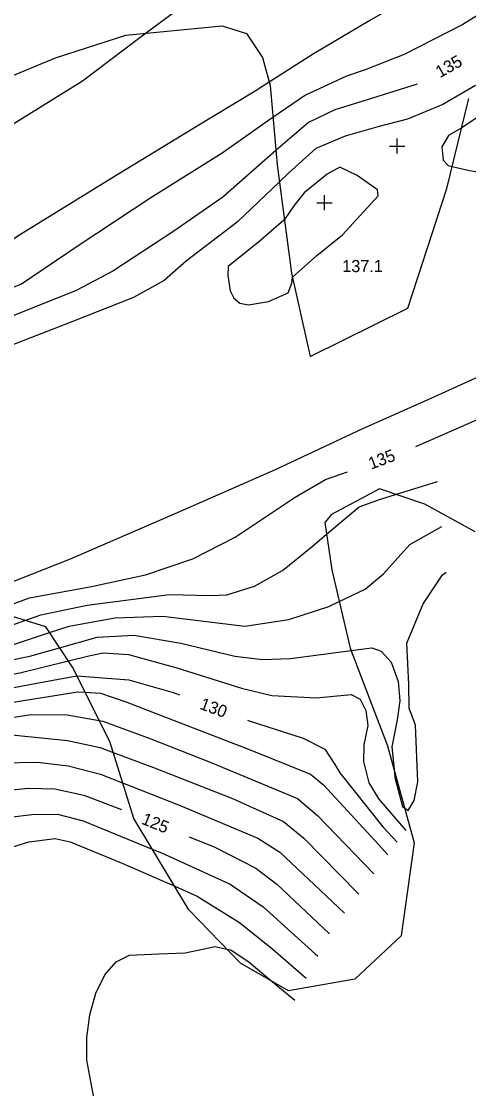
# Model space of a CAD drawing. Extents: x 1475150 to 2003689, y 770235 to 1112803.
# Drawn here: x 2002276.8 to 2002350.5, y 770841.8 to 771017.7 of the extents above; entities that cross this region are included whole.
import ezdxf

# ---------------------------------------------------------------- set-up
doc = ezdxf.new("R2010")
doc.units = 0
for name, color, linetype in [('RD_DTM_Major1', 7, 'Continuous'), ('RD_DTM_Major1_Lbl', 7, 'Continuous'), ('RD_DTM_Major2', 7, 'Continuous'), ('RD_DTM_Minor1', 7, 'Continuous'), ('RD_DTM_Minor2', 7, 'Continuous'), ('RD_DTM_Obscure', 7, 'Continuous'), ('RD_DTM_Spot_Elev', 7, 'Continuous')]:
    doc.layers.add(name, color=color, linetype=linetype)

msp = doc.modelspace()

# ---------------------------------------------------------------- linework, layer by layer
at = {"layer": 'RD_DTM_Major1'}
for points in [[(2002342.04, 771007.38), (2002334.52, 771005.05), (2002328.48, 771003.14), (2002324.17, 771001.1), (2002319.52, 770997.12), (2002318.77, 770996.46)], [(2002209, 770888.92), (2002215.48, 770891.74), (2002227.63, 770896.87), (2002236.05, 770899.88), (2002247.56, 770902.67), (2002258.89, 770905.08), (2002269.89, 770906.91), (2002282.07, 770909.19), (2002285.98, 770909.86)], [(2002270.47, 770890.61), (2002277.94, 770891.38), (2002282.36, 770891.25), (2002287.11, 770890.22), (2002293.34, 770887.84)]]:
    msp.add_lwpolyline(points, dxfattribs=at)
at = {"layer": 'RD_DTM_Major2'}
for points in [[(2002341.81, 770947.7), (2002352.01, 770952.12), (2002362.55, 770957.4), (2002375.11, 770963.95), (2002385.95, 770968.99), (2002400.14, 770975.21), (2002410.86, 770979.52), (2002423.55, 770984.53), (2002438.54, 770990.19), (2002445.62, 770993.11), (2002450.68, 770995.65), (2002460.15, 770999.38), (2002473.03, 771005.67)], [(2002318.77, 770996.46), (2002310.01, 770988.75), (2002301.93, 770983.18), (2002291.91, 770976.55), (2002285.87, 770973.4), (2002275.32, 770969.18), (2002265.56, 770965.12), (2002256.73, 770961.14), (2002247.28, 770957.81), (2002231.92, 770953.28), (2002223.29, 770950.47), (2002219.04, 770948.05), (2002208.12, 770942.51), (2002201.93, 770940.08), (2002187.12, 770935.43), (2002176.16, 770932.72), (2002167.85, 770932.45), (2002154.96, 770931.72), (2002152.11, 770931.91), (2002151.16, 770932.79), (2002151.38, 770934.46), (2002153.93, 770940.11), (2002158.02, 770950.85), (2002158.93, 770952.97)], [(2002272.27, 770920.61), (2002278.16, 770922.71), (2002288.41, 770924.62), (2002297.3, 770926.52), (2002305.07, 770929.14), (2002312.04, 770932.72), (2002321.93, 770939.31), (2002326.93, 770942.26), (2002330.56, 770943.52)], [(2002285.98, 770909.86), (2002294.55, 770909.21), (2002301.85, 770907.11), (2002302.87, 770906.73)], [(2002314.12, 770902.56), (2002314.21, 770902.53), (2002323.24, 770899.63), (2002326.85, 770897.79), (2002328.47, 770895.26), (2002329.3, 770893.88), (2002336.4, 770884.97), (2002338.76, 770882.48)], [(2002304.47, 770883.36), (2002308.71, 770881.62), (2002315.45, 770878.18), (2002318.9, 770875.57), (2002327.58, 770867.36)]]:
    msp.add_lwpolyline(points, dxfattribs=at)
at = {"layer": 'RD_DTM_Minor1'}
msp.add_line((2002318.14, 770859.53), (2002321.87, 770856.4), dxfattribs=at)
for points in [[(2002333.37, 771126.02), (2002334.61, 771125.95), (2002336.03, 771125.43), (2002339.19, 771122.7), (2002343.28, 771119.05), (2002344.67, 771117.38), (2002345.36, 771114.85), (2002345.77, 771108.02), (2002346.62, 771094.24), (2002347.47, 771080.46), (2002347.82, 771073.23), (2002346.62, 771070.05), (2002342.18, 771064.17), (2002335.36, 771053.18), (2002327.75, 771040.99), (2002322.59, 771033.86), (2002318.38, 771029.39), (2002313.68, 771026.12), (2002304.63, 771021.18), (2002297.38, 771015.78)], [(2002388.51, 771115.68), (2002390.27, 771107.93), (2002393.12, 771098.76), (2002396.2, 771092.03), (2002399.64, 771086.51), (2002402.86, 771082.85), (2002404.25, 771080.35), (2002404.25, 771077.56), (2002403.97, 771074.22), (2002402.66, 771072.4), (2002400.04, 771069.59), (2002389.75, 771061.83), (2002377.56, 771052.89), (2002372.08, 771048.25), (2002368.36, 771043.97), (2002363.21, 771037.19), (2002358.02, 771032.38), (2002351.23, 771027.39), (2002340.31, 771021.4), (2002334.23, 771017.87), (2002324.82, 771012.31), (2002317.66, 771007.73)], [(2002362.2, 771025.11), (2002349.57, 771017.23), (2002339.92, 771012.27), (2002333.46, 771009.74), (2002330.4, 771008.7), (2002323.66, 771005.57), (2002318.28, 771001.91)], [(2002351.65, 771007.2), (2002346.26, 771004.03), (2002340.47, 771001.65), (2002335.57, 771000.36), (2002330.18, 770998.85), (2002325.33, 770996.8), (2002320.93, 770992.77), (2002319.36, 770991.29)], [(2002349.39, 771000.2), (2002347.21, 770998.91), (2002346.12, 770997.07), (2002346.32, 770994.86), (2002347.16, 770994.01), (2002347.82, 770993.85)], [(2002321.52, 770975.56), (2002325.54, 770979.13), (2002329.73, 770982.54), (2002335.62, 770988.99), (2002335.49, 770990), (2002332.16, 770992.35), (2002329.33, 770993.7), (2002327.24, 770992.55), (2002323.41, 770989.5), (2002321.74, 770987.36), (2002320.19, 770985.1)], [(2002327.1, 770933.22), (2002332.47, 770937.76), (2002335.82, 770938.97), (2002338.49, 770939.78)], [(2002329.2, 770922.12), (2002333.49, 770924.17), (2002336.48, 770926.68), (2002340.86, 770931.54), (2002346.13, 770934.5)], [(2002340, 770888.09), (2002340.57, 770887.69), (2002341.54, 770889.35), (2002342.18, 770892.39), (2002341.75, 770901.76), (2002340.72, 770904.54), (2002340.68, 770908.45), (2002340.34, 770915.25), (2002343.06, 770921.72), (2002346.21, 770926.54), (2002346.83, 770926.99)], [(2002216.06, 770901.6), (2002228.56, 770905.37), (2002241.64, 770908.84), (2002253.79, 770911.71), (2002268.7, 770915.91), (2002277.4, 770919.01)], [(2002215.06, 770899.63), (2002217.22, 770900.37), (2002233.3, 770904.99), (2002246.71, 770908.15), (2002257.9, 770910.77), (2002273.9, 770914.49), (2002281.46, 770917)], [(2002213.83, 770897.19), (2002225.07, 770901.17), (2002236.79, 770904.03), (2002251.22, 770907.31), (2002264.65, 770910.39), (2002278.24, 770913.12), (2002283.13, 770914.51)], [(2002331.18, 770914.03), (2002334.6, 770914.47), (2002336.13, 770913.96), (2002337.79, 770912.15), (2002338.91, 770908.96), (2002339.21, 770905.77), (2002338.73, 770902.62), (2002337.87, 770898.16), (2002338.25, 770894.43)], [(2002211.68, 770893.4), (2002220.35, 770897.23), (2002227.86, 770900.16), (2002237.2, 770902.27), (2002250.44, 770905.23), (2002264.98, 770908.34), (2002276.56, 770910.39), (2002284.57, 770912.34)], [(2002205.17, 770883.79), (2002210.83, 770886.31), (2002220.74, 770890.56), (2002235.09, 770896.45), (2002246.35, 770900.45), (2002253.39, 770901.99), (2002263.74, 770903.61), (2002276.14, 770905.65), (2002286.15, 770907.25), (2002287.32, 770907.18)], [(2002124.7, 770853.83), (2002137.5, 770856.21), (2002151.24, 770859.69), (2002165.66, 770861.59), (2002168.5, 770862.9), (2002172.91, 770866.3), (2002177.36, 770869.98), (2002182.69, 770872.34), (2002192.34, 770875.63), (2002203.75, 770879.26), (2002213.11, 770883.51), (2002226.5, 770889.66), (2002236.69, 770893.69), (2002249.58, 770898.23), (2002253.9, 770899.6), (2002265.18, 770901.48), (2002278.45, 770903.5), (2002284.36, 770903.46), (2002289.65, 770902.54)], [(2002126.07, 770852.56), (2002139.52, 770854.63), (2002151.98, 770857.32), (2002163.87, 770858.27), (2002167.62, 770859.16), (2002170.86, 770860.66), (2002175.75, 770864.47), (2002179.72, 770868.1), (2002182.83, 770869.54), (2002190.79, 770871.97), (2002202.22, 770875.15), (2002211.67, 770878.76), (2002225.29, 770884.82), (2002231.58, 770886.83), (2002240.87, 770889.6), (2002249.95, 770893.01), (2002256.44, 770895.71), (2002267.53, 770898.65), (2002275.25, 770900.13), (2002284.41, 770899.23), (2002289.83, 770898.07), (2002291.95, 770897.27)], [(2002127.43, 770851.29), (2002138.04, 770852.54), (2002149.62, 770854.63), (2002156.56, 770855.09), (2002165.37, 770855.74), (2002169.58, 770856.73), (2002173.22, 770858.41), (2002178.59, 770862.63), (2002182.97, 770866.74), (2002189.23, 770868.31), (2002200.67, 770871.3), (2002212.42, 770875.25), (2002224.09, 770879.95), (2002229.33, 770881.47), (2002240.9, 770883.95), (2002246.57, 770885.83), (2002251.26, 770888.09), (2002257.79, 770891.57), (2002263.61, 770893.46), (2002273.55, 770895.52), (2002279.51, 770895.64), (2002284.52, 770895.05), (2002289.87, 770893.67), (2002293.52, 770892.23)], [(2002266.68, 770885.61), (2002278.55, 770887.04), (2002282.79, 770887.07), (2002287.04, 770885.97), (2002298.4, 770881.32)], [(2002205.12, 770838.82), (2002204.23, 770842.23), (2002201.8, 770846.36), (2002198.22, 770850.13), (2002199.38, 770850.81), (2002201.99, 770850.83), (2002212.14, 770849.95), (2002225.04, 770848.72), (2002227.6, 770849.11), (2002233, 770852.41), (2002243.72, 770858.32), (2002250.61, 770861.87), (2002258.8, 770868.39), (2002265.62, 770874.28), (2002270.73, 770879.09), (2002274.24, 770881.29), (2002278.07, 770882.51), (2002282.41, 770883.05), (2002284.88, 770882.52), (2002293.56, 770878.93), (2002302.1, 770875.2)], [(2002293.35, 770801.65), (2002293.1, 770802.86), (2002293.25, 770807.62), (2002294.1, 770817.06), (2002293.85, 770824.11), (2002292.23, 770830.29), (2002288.93, 770839.51), (2002287.63, 770846.54), (2002287.6, 770850.26), (2002288.1, 770854.03), (2002289.11, 770857.58), (2002290.57, 770860.6), (2002292.44, 770862.75), (2002294.64, 770863.85), (2002299.46, 770864.08), (2002303.84, 770864.23), (2002308.78, 770865.26), (2002310.68, 770864.84)]]:
    msp.add_lwpolyline(points, dxfattribs=at)
at = {"layer": 'RD_DTM_Minor2'}
for points in [[(2002432.38, 771046.74), (2002419.75, 771040.64), (2002407.01, 771034.56), (2002396.2, 771029.13), (2002384.69, 771024.06), (2002380, 771021.2), (2002371.79, 771015.55), (2002361.27, 771008.14), (2002349.4, 771000.21), (2002349.39, 771000.2)], [(2002347.82, 770993.85), (2002350.67, 770993.16), (2002356.52, 770992.22), (2002368.51, 770989.23), (2002372.71, 770988.67), (2002376.85, 770988.73), (2002387.12, 770990.76), (2002404.09, 770995.03), (2002424.62, 771000.06), (2002442.2, 771004.68), (2002447.65, 771011.45), (2002454.17, 771018.84), (2002457.63, 771022.05), (2002459.73, 771023.53)], [(2002297.38, 771015.78), (2002296.13, 771014.85), (2002286.89, 771007.9), (2002274.87, 771000.44), (2002269.11, 770995.95), (2002265.16, 770991.19), (2002260.89, 770984.88), (2002256.85, 770981.1), (2002250.27, 770977.29), (2002242.72, 770974.12), (2002232.05, 770970.89), (2002223.05, 770967.53), (2002209.28, 770961.14), (2002201.32, 770957.29), (2002193.78, 770955.56), (2002181.65, 770953.54), (2002177.69, 770953.39), (2002173.35, 770953.78), (2002172.61, 770954.95), (2002172.95, 770956.82), (2002174.31, 770959.11), (2002174.53, 770959.42)], [(2002264.94, 770921.43), (2002274.47, 770925.05), (2002284.9, 770929.15), (2002301.7, 770936.39), (2002318.69, 770943.9), (2002333.11, 770950.66), (2002344.36, 770955.65), (2002357.04, 770961.39), (2002372.25, 770968.64), (2002380.01, 770972.1), (2002392.42, 770977.4), (2002409.34, 770984.57), (2002423.73, 770990.58), (2002438.45, 770996.4), (2002445.46, 770999.39), (2002452.79, 771002.68), (2002462.87, 771008.25), (2002470.06, 771012.31)], [(2002317.66, 771007.73), (2002315.33, 771006.23), (2002305.82, 771000.46), (2002291.71, 770991.91), (2002276.67, 770982.61), (2002269.63, 770978.06), (2002257.9, 770971.87), (2002250.66, 770968.66), (2002242.64, 770967.06), (2002233.82, 770965.15), (2002224.52, 770962.28), (2002216.37, 770958.6), (2002209.86, 770954.61), (2002200.54, 770948.25), (2002196.6, 770947.63), (2002183, 770946.52), (2002172.33, 770946.48), (2002168.28, 770947.23), (2002166.96, 770948.36), (2002166.44, 770950.19), (2002166.6, 770952.48), (2002168.29, 770957.22), (2002169.06, 770958.31)], [(2002318.28, 771001.91), (2002318.09, 771001.77), (2002309.9, 770996.01), (2002298.17, 770988.67), (2002286.36, 770980.84), (2002276.83, 770974.43), (2002266.95, 770970.51), (2002254.15, 770965.05), (2002245.75, 770962.27), (2002232.77, 770959.1), (2002224.76, 770956.83), (2002220.16, 770954.73), (2002214.59, 770951), (2002209.03, 770947.07), (2002203.7, 770944.43), (2002197.42, 770942.39), (2002188.13, 770940.46), (2002177.72, 770939.54), (2002166.05, 770939.48), (2002160.46, 770940.07), (2002159.02, 770940.82), (2002158.5, 770941.95), (2002159.27, 770945.53), (2002162.95, 770955.78)], [(2002319.36, 770991.29), (2002312.39, 770984.67), (2002304.05, 770978.28), (2002300.37, 770975.05), (2002295.31, 770972.26), (2002285.16, 770968.24), (2002272.25, 770963.24), (2002261.33, 770957.8), (2002254.58, 770954.96), (2002243.71, 770951.64), (2002229.67, 770947.67), (2002220.13, 770944.4), (2002209.13, 770938.9), (2002200.24, 770935.5), (2002186.19, 770931.1), (2002173.86, 770927.47), (2002162.86, 770924.92), (2002154.76, 770923.98), (2002149.16, 770924.12), (2002147.24, 770924.58), (2002146.16, 770925.26)], [(2002320.19, 770985.1), (2002320.1, 770984.97), (2002316.23, 770981.63), (2002310.91, 770977.32), (2002310.83, 770975.86), (2002311.26, 770973.33), (2002311.86, 770972.13), (2002312.85, 770971.3), (2002314.26, 770971.02), (2002317.58, 770971.59), (2002320.78, 770972.99), (2002321.42, 770974.6), (2002321.52, 770975.56)], [(2002338.49, 770939.78), (2002345.43, 770941.89), (2002345.43, 770941.89)], [(2002277.4, 770919.01), (2002280.01, 770919.94), (2002287.68, 770921.55), (2002301.23, 770923.3), (2002307.92, 770923.14), (2002310.67, 770923.22), (2002315.23, 770924.68), (2002319.86, 770927.26), (2002324.74, 770931.22), (2002327.1, 770933.22)], [(2002281.46, 770917), (2002284.73, 770918.08), (2002292.25, 770919.42), (2002300.13, 770919.73), (2002313.64, 770918.05), (2002320.93, 770919.18), (2002327.5, 770921.31), (2002329.2, 770922.12)], [(2002283.13, 770914.51), (2002289.31, 770916.26), (2002295.37, 770916.59), (2002303.08, 770915.26), (2002312, 770913.13), (2002316.62, 770912.58), (2002321.17, 770912.73), (2002331.18, 770914.03)], [(2002284.57, 770912.34), (2002287.95, 770913.17), (2002290.29, 770913.68), (2002294.47, 770913.42), (2002302.46, 770911.18), (2002313.1, 770907.83), (2002318.08, 770906.64), (2002325.47, 770906.25), (2002331.18, 770906.8), (2002332.67, 770906.02), (2002333.57, 770904.18), (2002333.9, 770901.67), (2002333.28, 770898.53), (2002333.19, 770895.75), (2002334.08, 770892.25), (2002335.76, 770889.53), (2002340.17, 770884.38)], [(2002287.32, 770907.18), (2002289.86, 770907.03), (2002294.23, 770905.52), (2002302.74, 770902.23), (2002314.52, 770897.69), (2002324.46, 770893.68), (2002326.63, 770891.93), (2002335.14, 770882.67), (2002337.22, 770880.39)], [(2002289.65, 770902.54), (2002290.28, 770902.43), (2002298.14, 770899.48), (2002307.95, 770895.67), (2002322.32, 770889.68), (2002325.62, 770886.87), (2002334.89, 770877.25)], [(2002291.95, 770897.27), (2002298.58, 770894.79), (2002311.62, 770889.66), (2002320.03, 770885.85), (2002323.38, 770883.1), (2002332.3, 770874.05), (2002332.43, 770873.93)], [(2002338.25, 770894.43), (2002338.38, 770893.11), (2002339.62, 770888.35), (2002340, 770888.09)], [(2002293.52, 770892.23), (2002302.71, 770888.62), (2002315.79, 770883.13), (2002319.43, 770880.8), (2002325.12, 770875.45), (2002330.07, 770870.75)], [(2002298.4, 770881.32), (2002299.91, 770880.71), (2002311.24, 770875.54), (2002316.66, 770871.81), (2002325.22, 770864.05), (2002325.67, 770863.68)], [(2002302.1, 770875.2), (2002305.8, 770873.59), (2002312.75, 770869.24), (2002318.3, 770864.76), (2002323.78, 770860.06)], [(2002310.68, 770864.84), (2002311.34, 770864.7), (2002314.37, 770862.7), (2002318.14, 770859.53)]]:
    msp.add_lwpolyline(points, dxfattribs=at)
at = {"layer": 'RD_DTM_Obscure'}
for points in [[(2002272.32, 771007.56), (2002282.47, 771011.71), (2002294.06, 771015.45), (2002309.91, 771017.01), (2002313.94, 771015.72), (2002316.59, 771011.78), (2002317.81, 771007.17), (2002318.98, 770994.12), (2002321.36, 770976.27), (2002324.44, 770962.49), (2002340.51, 770970.47), (2002346.92, 770990.21), (2002350.59, 771005.05)], [(2002351.6, 770933.59), (2002343.3, 770938.15), (2002335.83, 770940.68), (2002327.94, 770936.46), (2002326.81, 770935.16)], [(2002326.81, 770935.16), (2002327.97, 770927.35), (2002331.02, 770914.44), (2002337.17, 770898.35), (2002341.57, 770882.38), (2002339.42, 770867.01), (2002331.8, 770859.91), (2002320.84, 770857.99), (2002312.92, 770862.52), (2002304.44, 770871.33), (2002295.35, 770886.37), (2002291.4, 770899.06), (2002285.25, 770911.32), (2002280.84, 770917.94), (2002272.11, 770920.66)]]:
    msp.add_lwpolyline(points, dxfattribs=at)
at = {"layer": 'RD_DTM_Spot_Elev'}
for p, q in [((2002338.76, 770995.95), (2002338.76, 770998.45)), ((2002337.51, 770997.2), (2002340.01, 770997.2)), ((2002326.79, 770986.61), (2002326.79, 770989.11)), ((2002325.54, 770987.86), (2002328.04, 770987.86))]:
    msp.add_line(p, q, dxfattribs=at)

# ---------------------------------------------------------------- texts
at = {"layer": 'RD_DTM_Major1_Lbl'}
for s, rotation, p in [('135', 29.6568, (2002345.81, 771008.36)), ('135', 20.7241, (2002334.46, 770943.85)), ('130', 339.6743, (2002306.08, 770904.47)), ('125', 337.7045, (2002296.48, 770885.55))]:
    msp.add_text(s, height=2, rotation=rotation, dxfattribs=at).set_placement(p)
at = {"layer": 'RD_DTM_Spot_Elev'}
msp.add_text('137.1', height=2, dxfattribs=at).set_placement((2002329.71, 770976.42))

doc.saveas('drawing.dxf')
